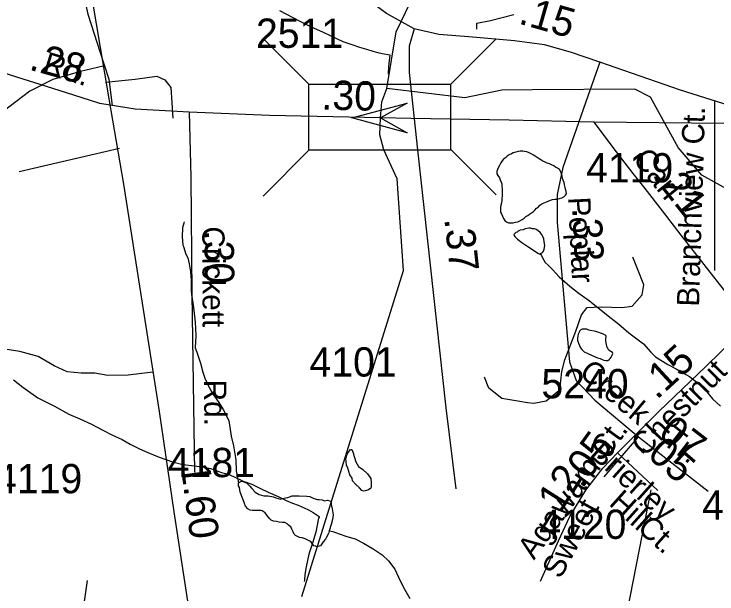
# Model space of a CAD drawing. Extents: x 2169602 to 2449496, y 721995 to 810662.
# Drawn here: x 2395940 to 2398938, y 786964 to 789438 of the extents above; entities that cross this region are included whole.
import ezdxf

# ---------------------------------------------------------------- set-up
doc = ezdxf.new("R2010")
doc.units = 0
doc.layers.add('Default', color=7, linetype='Continuous')

msp = doc.modelspace()

# ---------------------------------------------------------------- linework, layer by layer
at = {"layer": 'Default'}
for p, q in [((2397002, 789334), (2397197.1, 789138.8)), ((2397801.5, 789137.5), (2397996.7, 789332.7)), ((2398927.8, 789067.8), (2398927.8, 788343.3)), ((2396389.2, 788863.6), (2395962.4, 788764.3)), ((2397002, 788661.3), (2397197.1, 788856.5)), ((2397801.5, 788861.6), (2397996.7, 788666.4)), ((2398655.5, 787407.4), (2398378.4, 785983.7)), ((2396252.3, 787020.7), (2396185.1, 786574.2))]:
    msp.add_line(p, q, dxfattribs=at)
for points in [[(2396139.5, 791525.2), (2396149, 791448.7), (2396144.3, 791367.4), (2396110.8, 791152.3), (2396096.5, 790951.6), (2396067.8, 790774.7), (2396067.8, 790612.7), (2396072.6, 790478.8), (2396077.4, 790263.7), (2396110.8, 790082.1), (2396139.5, 789943.5), (2396182.5, 789761.8), (2396254.1, 789436.8), (2396306.7, 789274.3), (2396344.9, 789159.6), (2396358.4, 789048)], [(2397530.1, 789119.7), (2397570, 789361.6), (2397669.1, 789569.6), (2397860, 789713.3), (2397925, 789954.6), (2397964.2, 790403.3), (2398087, 790797.7), (2398151.3, 790909.3)], [(2396300.2, 790103.1), (2396257.1, 789951.2), (2396236.1, 789831.9), (2396238.2, 789712.5), (2396252.9, 789616.2), (2396343.9, 789075.8), (2396406.7, 788711.4), (2396558.4, 787741.8), (2396621.2, 787314.6), (2396703.9, 786774.2), (2396796, 786397.3), (2396848.3, 786210.9), (2396906.9, 786102), (2396971.7, 786024.5), (2397054.4, 785951.2), (2397169.5, 785882.1), (2397263.7, 785840.2), (2397366.2, 785821.4), (2397460.4, 785819.3), (2397569.2, 785831.8), (2397747.1, 785884.2), (2398339.5, 786063.4)], [(2397647.2, 789374.3), (2397527.9, 789440.2), (2397457.8, 789492.6)], [(2397072.6, 789453.3), (2397158.5, 789407.9), (2397206.9, 789384), (2397255.1, 789362.5), (2397290.8, 789344.5), (2397342.8, 789320.8), (2397381, 789307.3), (2397413, 789297.2), (2397443.1, 789287.4), (2397469.6, 789279.8), (2397491.5, 789273.6), (2397509.6, 789269.7), (2397543.4, 789264.1)], [(2397913.8, 789373.6), (2397913.8, 789399.4), (2397971.6, 789409.9), (2398071.5, 789436.2)], [(2397647.2, 789374.3), (2397625.2, 789301), (2397625.2, 789187.9), (2397660.8, 788859.1), (2397728.8, 788237.1), (2397782.2, 787757.5), (2397824, 787412)], [(2398438.3, 789231.9), (2398312.7, 789275.8), (2398201.8, 789307.2), (2398074.1, 789324), (2397879.5, 789340.8), (2397751.8, 789351.2), (2397647.2, 789374.3)], [(2396687, 789019), (2396456.8, 789031.6), (2396306.1, 789056.7), (2396159.6, 789102.8), (2395766.2, 789226.4), (2395422.4, 789344.7)], [(2397543.4, 789264.1), (2397537.6, 789213.9), (2397535.8, 789182.1)], [(2396320.4, 789215.2), (2396223, 789193), (2396105, 789159.2), (2396007.1, 789108.8), (2395917.7, 789040.5), (2395826.9, 788971.6), (2395788.9, 788940.5), (2395731.1, 788916.9), (2395699.1, 788907.6)], [(2398438.3, 789231.9), (2398387, 789087.4), (2398280.2, 788783.7), (2398257.2, 788668.5), (2398257.2, 788549.1), (2398308.5, 787954.4), (2398337.8, 787874.8), (2398417.3, 787791), (2398603.6, 787633.9)], [(2399702.8, 788906.2), (2399472.6, 788918.8), (2399321.9, 788943.9), (2399175.4, 788990), (2398782, 789113.5), (2398438.3, 789231.9)], [(2396330.5, 789146.6), (2396456.8, 789159.4), (2396548.7, 789172.6), (2396582.9, 789156.8), (2396609.2, 789125.2), (2396617.1, 788993.8)], [(2397167.1, 786952.2), (2397601, 788344.1), (2397574.1, 788735), (2397516.6, 788858.8), (2397500.5, 788921.9), (2397502.7, 788994.5), (2397509.3, 789062.7), (2397530.1, 789119.7)], [(2398151.3, 789114), (2398021, 789112.9), (2397863.1, 789080.1), (2397530.1, 789119.7)], [(2399007, 788676.2), (2398872.9, 788751.1), (2398772.1, 788868), (2398655, 789083.6), (2398588.1, 789117.8), (2398151.3, 789114)], [(2397502.7, 788994.5), (2397029.2, 789004.4), (2396687, 789019)], [(2396687, 789019), (2396694.3, 788742.6), (2396698.5, 788244.2), (2396710, 787481.8)], [(2398414.6, 788977.1), (2398052.5, 788985.5), (2397632.5, 788992.3), (2397502.7, 788994.5)], [(2405022, 788699.7), (2404974.9, 788697.6), (2404882.8, 788751), (2404631.2, 788891.3), (2404526.5, 788922.7), (2404457.5, 788933.2), (2404281.7, 788933.2), (2402960.1, 788949.9), (2401569.4, 788958.3), (2400157.8, 788962.5), (2398968.1, 788970.9), (2398414.6, 788977.1)], [(2399079.1, 788118.7), (2398785, 788494.7), (2398705.6, 788598.1), (2398631.6, 788694), (2398581.3, 788757), (2398504.3, 788857.4), (2398436.6, 788947.2), (2398414.6, 788977.1)], [(2398296.1, 788670.4), (2398294.5, 788680.4), (2398292.2, 788690.5), (2398290.2, 788698.5), (2398288.5, 788708.5), (2398285.9, 788718.6), (2398282.2, 788728.5), (2398279.9, 788736.5), (2398278.3, 788746.5), (2398275.6, 788756.3), (2398271.9, 788764.2), (2398266, 788774.4), (2398258, 788780.1), (2398249.8, 788784.2), (2398241.8, 788790.2), (2398231.7, 788794.2), (2398223.5, 788798.2), (2398213.7, 788802.1), (2398205.3, 788805.8), (2398195.2, 788809.8), (2398187.5, 788815.8), (2398179.7, 788819.9), (2398171.7, 788825.6), (2398163.3, 788831.7), (2398155.5, 788835.7), (2398145.8, 788841.6), (2398137.6, 788845.7), (2398127.6, 788849.7), (2398117.7, 788851.6), (2398109.5, 788853.2), (2398099.3, 788853.5), (2398089.6, 788851.3), (2398079.6, 788849.2), (2398069.5, 788845.1), (2398061.6, 788841), (2398051.5, 788837.2), (2398043.3, 788831.2), (2398035.5, 788825.1), (2398027.7, 788818.9), (2398021.8, 788810.9), (2398015.6, 788802.9), (2398011.7, 788795), (2398006, 788784.9), (2398002.1, 788774.9), (2397999.8, 788766.7), (2397999.8, 788756.6), (2398004.1, 788748.7), (2398010.1, 788738.8), (2398014, 788730.9), (2398018.3, 788721), (2398020.3, 788713), (2398020.3, 788702.8), (2398022.4, 788692.8), (2398022.6, 788683), (2398022.6, 788670.8), (2398022.6, 788661.1), (2398020.5, 788652.9), (2398020.5, 788642.8), (2398018.9, 788632.9), (2398016.8, 788623), (2398014.6, 788612.8), (2398014.8, 788603), (2398014.8, 788592.9), (2398018.9, 788585), (2398023.2, 788575), (2398027.1, 788565.1), (2398032.8, 788556.9), (2398040.8, 788551.2), (2398049.2, 788547.2), (2398058.9, 788547.3), (2398069.1, 788547.4), (2398078.8, 788549.2), (2398089, 788551.3), (2398096.8, 788555.4), (2398107.3, 788561.5), (2398115.1, 788567.6), (2398123.3, 788573.7), (2398131.3, 788577.7), (2398138.9, 788583.5), (2398146.9, 788589.6), (2398155.1, 788595.7), (2398160.6, 788601.7), (2398168.8, 788609.8), (2398176.6, 788615.9), (2398182.7, 788621.9), (2398190.5, 788628), (2398200.6, 788632.2), (2398208.4, 788635.9), (2398218.4, 788640), (2398228.5, 788644.2), (2398236.5, 788646.2), (2398246.7, 788648.3), (2398256.4, 788648.5), (2398266.4, 788650.2), (2398276.4, 788654.3), (2398284.4, 788658.4), (2398292.2, 788664.5), (2398296.1, 788670.4)], [(2396665.9, 788551.6), (2396664, 788545.4), (2396658.1, 788525.6), (2396656.5, 788487.3), (2396660.1, 788451.5), (2396662.2, 788445.5), (2396672.7, 788413.5), (2396680.7, 788397.7), (2396686.4, 788371.6), (2396693.2, 788337.8), (2396695.2, 788301.8), (2396695.2, 788255.9), (2396697.5, 788241.8), (2396706.1, 788185.7), (2396712.4, 788123.9), (2396714.7, 788066), (2396712.6, 788014), (2396719, 787995.9), (2396735.4, 787948.1), (2396745.7, 787910), (2396753.6, 787884.1), (2396767.4, 787852.3), (2396789.9, 787814.5), (2396814.1, 787780.8), (2396832.2, 787750.9), (2396856.4, 787703), (2396866.6, 787636.9), (2396875.5, 787595.1), (2396885.5, 787535.1), (2396887.5, 787489), (2396897.6, 787437.2)], [(2398185.9, 788416.2), (2398193.9, 788420.3), (2398197.8, 788426.2), (2398201.7, 788434.1), (2398204, 788450.4), (2398201.5, 788466.2), (2398199.7, 788478.2), (2398195.4, 788488.2), (2398189.4, 788498.1), (2398185.7, 788504.3), (2398173.4, 788513.8), (2398167.3, 788518), (2398159.5, 788522), (2398151.3, 788522), (2398143.5, 788523.6), (2398135.5, 788523.6), (2398119.5, 788521.6), (2398111.1, 788517.6), (2398099.4, 788515.7), (2398089.8, 788511.5), (2398085.7, 788507.6), (2398079.7, 788505.3), (2398075.6, 788501.4), (2398071.7, 788497.6), (2398073.6, 788493.2), (2398075.8, 788489.2), (2398087.9, 788477.3), (2398106, 788463.6), (2398135.7, 788443.7), (2398156, 788430.1), (2398174.5, 788418), (2398182.2, 788413.9), (2398185.9, 788416.2)], [(2398185.9, 788416.2), (2398194.1, 788397.9), (2398206, 788378.3), (2398218.5, 788366.3), (2398236.4, 788348.6), (2398264.7, 788316.7), (2398310.8, 788276.9), (2398351, 788245.2), (2398389.1, 788219.2), (2398423.2, 788191.7), (2398467.3, 788155.8), (2398519.6, 788114.3), (2398562, 788078.3), (2398624.1, 788030.7), (2398656.1, 787995.1), (2398676.4, 787974.9), (2398728.1, 787943.2), (2398764.4, 787923.5), (2398792.7, 787907.5), (2398820.8, 787891.9), (2398858.7, 787862.2), (2398887.2, 787834.4), (2398919.2, 787796.3), (2398953.4, 787764.7)], [(2398267.7, 787833.2), (2398275.9, 787912.4), (2398289.4, 787962.9), (2398336.6, 788084.2), (2398360.2, 788155), (2398383.8, 788185.3), (2398444.4, 788188.7), (2398532, 788185.3), (2398575.8, 788192.1), (2398619.6, 788239.3), (2398626.4, 788283.1), (2398599.4, 788350.5), (2398579.2, 788401.1)], [(2398513.3, 787565.4), (2398516.2, 787568.4), (2398689.5, 787741.7), (2398890.7, 787933.7), (2399079.1, 788118.7)], [(2398384.1, 787991.1), (2398406.2, 787981.2), (2398428, 787971.5), (2398440.1, 787967.6), (2398448.3, 787963.5), (2398456.1, 787961.5), (2398464.3, 787959.5), (2398468.6, 787959.6), (2398472.3, 787959.5), (2398478.2, 787963.9), (2398482.1, 787967.7), (2398486.2, 787973.6), (2398492, 787985.7), (2398494, 787989.9), (2398492.2, 787993.8), (2398485.8, 787997.6), (2398482.1, 787999.8), (2398475.8, 788005.6), (2398472.1, 788011.8), (2398470.2, 788015.8), (2398466.3, 788027.7), (2398463.9, 788041.5), (2398463.9, 788051.6), (2398465.5, 788061.5), (2398463.7, 788065.9), (2398454, 788071.4), (2398421.6, 788083.6), (2398391.5, 788089.3), (2398383.7, 788093), (2398371.8, 788093.1), (2398363.6, 788093.1), (2398357.4, 788090.9), (2398353.8, 788086.9), (2398349.9, 788081), (2398345.8, 788072.7), (2398343.7, 788054.8), (2398343.7, 788047.1), (2398348.2, 788033), (2398356, 788013.2), (2398362.2, 788007), (2398372, 787997), (2398384.1, 787991.1)], [(2396532.1, 787910.2), (2396426.6, 787897.6), (2396339.9, 787895), (2396284.7, 787905.5), (2396226.9, 787905.5), (2396166.4, 787910.8), (2396111.2, 787937.1), (2396042.9, 787976.5), (2395964, 787997.5), (2395901, 788008.1), (2395809, 788010.7), (2395743.3, 788013.3), (2395646, 787987), (2395527.8, 787984.4), (2395391.1, 787987), (2395288.6, 787987), (2395266.5, 787987.9)], [(2395937.6, 787877.6), (2395977.8, 787845.5), (2396042, 787800.1), (2396112.1, 787764.3), (2396174, 787730.6), (2396220.6, 787711.1), (2396270.6, 787687.3), (2396319, 787661.7), (2396357, 787641.8), (2396400.8, 787622.1), (2396434.9, 787602.4), (2396475.1, 787582.5), (2396511.2, 787566.9), (2396559.1, 787547.1), (2396615.3, 787527.2), (2396659.4, 787515.7), (2396709.4, 787509.8), (2396749.6, 787504.1), (2396777.5, 787498.2), (2396825.5, 787482.4), (2396853.6, 787474.9), (2396875.7, 787464.7), (2396917.8, 787445), (2396953.9, 787431.4), (2396987.7, 787415.3), (2397023.8, 787397.7), (2397066, 787380), (2397100.1, 787362.3), (2397127.7, 787350.3), (2397152.4, 787342.6), (2397178, 787330.6), (2397196.2, 787322.5), (2397216.3, 787311), (2397241.5, 787294.3), (2397240.7, 787291.1)], [(2398096.7, 787784.3), (2398020.9, 787797), (2397964.8, 787841.5), (2397946.8, 787888)], [(2398267.7, 787833.2), (2398264.1, 787830.4), (2398210.2, 787786.6), (2398156.3, 787776.5), (2398130.2, 787778.4), (2398096.7, 787784.3)], [(2398457.6, 787463.3), (2398603.6, 787633.9)], [(2398603.6, 787633.9), (2398900.2, 787401.5)], [(2397381.7, 787458.1), (2397371.7, 787471.8), (2397363.7, 787499.8), (2397357.3, 787513.7), (2397354.9, 787541.6), (2397361.2, 787559.7), (2397365.1, 787567.7), (2397374.8, 787580), (2397380.7, 787579.9), (2397387.1, 787566), (2397391.2, 787549.9), (2397397.1, 787527.9), (2397409.6, 787507.8), (2397427.2, 787494.2), (2397447.5, 787476.1), (2397455.3, 787466.4), (2397461.9, 787456.5), (2397463.9, 787438.3), (2397463.9, 787420.5), (2397461.9, 787414.3), (2397451.6, 787408.2), (2397433.6, 787402.4), (2397423.8, 787404.3), (2397413.7, 787415.9), (2397395.7, 787432), (2397383.6, 787446), (2397381.7, 787458.1)], [(2398185.4, 787018.5), (2398262.8, 787190.1), (2398310.8, 787293.3), (2398378.8, 787406.6), (2398452, 787500.7), (2398513.3, 787565.4)], [(2398513.3, 787565.4), (2398685.7, 787405.5)], [(2396897.6, 787437.2), (2396902.1, 787441), (2396910.1, 787445.4), (2396916.1, 787443.3), (2396932, 787437.3), (2396945.8, 787423.4), (2396954, 787413.6), (2396968.3, 787397.7), (2396986.2, 787387.6), (2397006.1, 787381.9), (2397023.9, 787382), (2397046.3, 787377.8), (2397056.1, 787373.9), (2397076, 787368), (2397084.2, 787370.4), (2397108.2, 787374.5), (2397114.3, 787378.4), (2397126, 787382.4), (2397156.2, 787382.6), (2397188.2, 787380.7), (2397201.9, 787379), (2397218.1, 787370.9), (2397234.1, 787367.2), (2397242.1, 787367.2), (2397254, 787365), (2397264, 787361.5), (2397276.3, 787363.3), (2397286.2, 787361.4), (2397291.9, 787355.6), (2397292.3, 787345.4), (2397296.2, 787327.4), (2397300.9, 787301.6), (2397298.9, 787281.6), (2397292.9, 787259.3), (2397284.7, 787233.4)], [(2397284.7, 787233.4), (2397280.6, 787221.5), (2397273, 787205.6), (2397268.9, 787197.3), (2397258.9, 787185.4), (2397247.4, 787169.3), (2397241.5, 787167.3), (2397231.4, 787165.2), (2397225.3, 787167), (2397219.3, 787169.1), (2397211.1, 787178.9), (2397207, 787185.1), (2397200.9, 787188.9), (2397181.4, 787198.7), (2397169.3, 787202.6), (2397157.2, 787204.8), (2397151.2, 787206.6), (2397141, 787212.5), (2397134.8, 787218.7), (2397130.9, 787228.7), (2397125, 787240.5), (2397121.1, 787250.5), (2397111.1, 787256.5), (2397104.7, 787262.3), (2397094.7, 787268.3), (2397084.8, 787268.1), (2397070.9, 787270.3), (2397058.8, 787272), (2397046.7, 787273.8), (2397036.8, 787277.8), (2397030.7, 787284), (2397018.4, 787300), (2397010.6, 787309.7), (2396998.9, 787317.6), (2396994.6, 787319.9), (2396986.4, 787319.5), (2396978.8, 787319.8), (2396968.5, 787319.8), (2396956.7, 787319.6), (2396946.8, 787321.5), (2396936.8, 787327.4), (2396926.5, 787337.5), (2396922.4, 787349.5), (2396916.7, 787365.3), (2396904.2, 787397.2), (2396901.9, 787417.1), (2396897.6, 787425), (2396897.6, 787437.2)], [(2397240.7, 787291.1), (2397238.3, 787287), (2397232.5, 787257), (2397226.6, 787227.1), (2397213, 787180.9), (2397197.5, 787133), (2397185.4, 787078.8), (2397179.6, 787046.8), (2397178.2, 787022.7), (2397178, 787016.6)], [(2397284.7, 787233.4), (2397299.1, 787229.6), (2397327.2, 787219.7), (2397359.2, 787208), (2397395.1, 787198.1), (2397431.1, 787180), (2397471.3, 787156.5), (2397509.5, 787130.9), (2397537.6, 787104.7), (2397563.8, 787069.1), (2397579.8, 787035.1), (2397600.1, 786993.4), (2397628.4, 786943.4)]]:
    msp.add_lwpolyline(points, dxfattribs=at)
for points in [[(2397197.1, 789138.8), (2397801.5, 789138.8), (2397801.5, 788856.5), (2397197.1, 788856.5)], [(2397616.3, 788931.4), (2397380.8, 788994.5), (2397616.3, 789057.6), (2397502.7, 788994.5)]]:
    msp.add_lwpolyline(points, close=True, dxfattribs=at)

# ---------------------------------------------------------------- texts
for s, height, rotation, p in [('.15', 125, 344.0461, (2398087.7, 789398.4)), ('.28', 125, 344.4676, (2396000.1, 789201.6)), ('Rd.', 95, 342.9532, (2396056.5, 789187.5)), ('.30', 125, 358.5151, (2397250, 789030.9)), ('Branchview Ct.', 95, 88.2535, (2398861.6, 788188.5)), ('Carl', 95, 308.7463, (2398575, 788818.7)), ('.21', 125, 308.427, (2398664.1, 788740.6)), ('Poplar', 95, 272.7576, (2398302.9, 788655.9)), ('.33', 125, 272.7576, (2398320.6, 788610.8)), ('Crickett', 95, 270.2298, (2396742.8, 788531.7)), ('.37', 125, 276.1544, (2397775.1, 788564)), ('.30', 125, 270.8987, (2396751.5, 788516.9)), ('.15', 125, 42.6617, (2398681.1, 787789.5)), ('Creek', 95, 319.4811, (2398345.4, 787900.4)), ('Chestnut', 95, 45.3647, (2398629.8, 787545.2)), ('Rd.', 95, 270.2298, (2396750.5, 787877.9)), ('.07', 125, 322.3187, (2398644.4, 787664.7)), ('Tr.', 95, 322.3187, (2398699.1, 787609.8)), ('Agawam Ct.', 95, 54.1291, (2398157.5, 787105.3)), ('.05', 125, 54.1291, (2398363.2, 787408.7)), ('.05', 125, 319.0108, (2398600.9, 787581.5)), ('Brierley', 95, 318.1932, (2398390.5, 787554.4)), ('1.60', 125, 277.5129, (2396650, 787514.6)), ('.12', 125, 57.5241, (2398246.2, 787266.9)), ('Hill', 95, 318.1932, (2398473, 787345.5)), ('Sweet', 95, 61.6861, (2398270.2, 787023.8)), ('Ct.', 95, 318.1932, (2398593.4, 787237.3)), ('Davis', 95, 54.5913, (2398964.6, 786823.8))]:
    msp.add_text(s, height=height, rotation=rotation, dxfattribs=at).set_placement(p)
for s, p in [('2511', (2396971.8, 789293.7)), ('4119', (2398380, 788719.5)), ('4101', (2397200.2, 787891.1)), ('5240', (2398189.3, 787798.2)), ('4181', (2396595.8, 787461.9)), ('4119', (2395859, 787393.1)), ('4119', (2398874.8, 787280.2)), ('4120', (2398180, 787198.3))]:
    msp.add_text(s, height=125, dxfattribs=at).set_placement(p)

doc.saveas('drawing.dxf')
